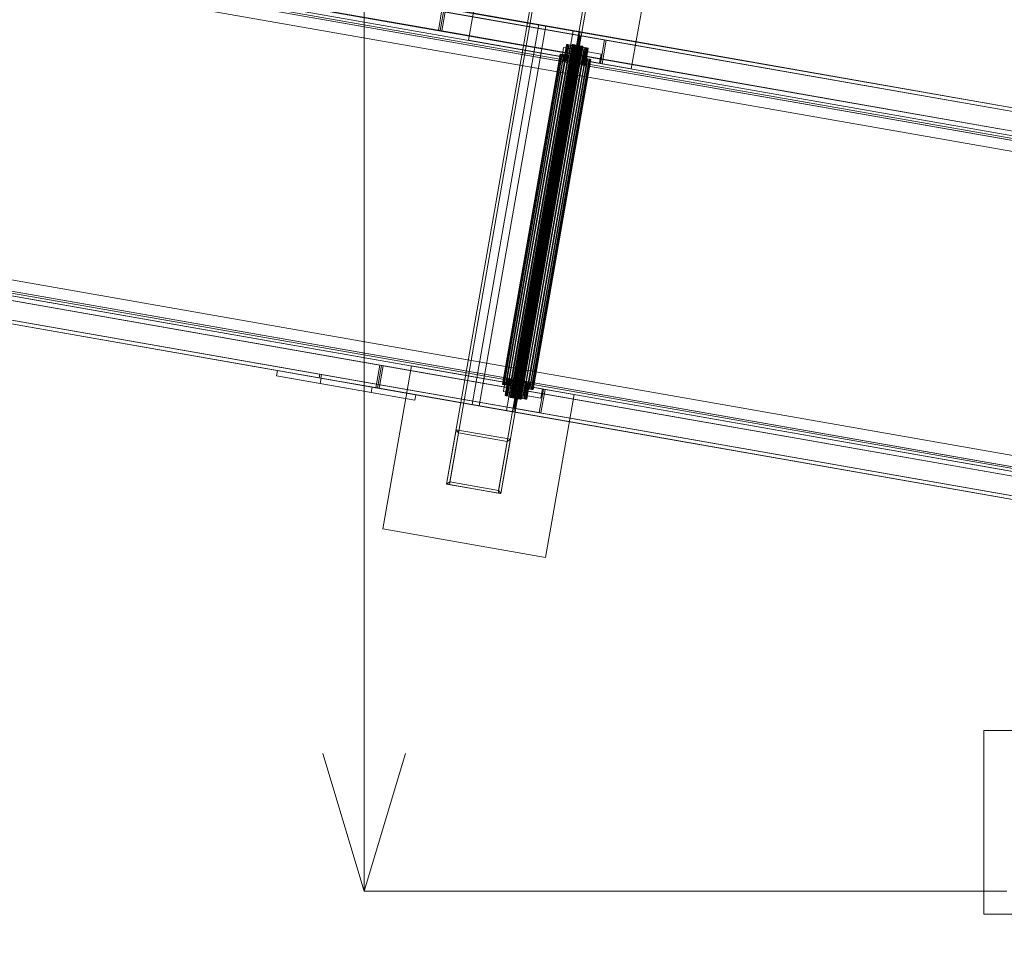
# Model space of a CAD drawing. Header units: millimetres. Extents: x -4395 to 65662, y -65530 to 6847.
# Tile 654 of 656: x 22675 to 23747, y -19548 to -18531. Entities that reach past the tile are written whole.
import ezdxf

# ---------------------------------------------------------------- set-up
doc = ezdxf.new("R2010")
doc.units = ezdxf.units.MM
for name, color, linetype, lineweight in [('COTAS_O', 1, 'Continuous', 0), ('superior_briquetadora', 7, 'Continuous', 0), ('superior_C07', 7, 'Continuous', 0)]:
    doc.layers.add(name, color=color, linetype=linetype, lineweight=lineweight)
doc.dimstyles.new('R19_100', dxfattribs={"dimtxt": 250, "dimasz": 150, "dimexe": 150, "dimexo": 80, "dimgap": 100, "dimtad": 1, "dimtih": 1, "dimtoh": 1, "dimdsep": 46, "dimcen": 0.09, "dimadec": 0, "dimazin": 0, "dimtfac": 1, "dimtdec": 4, "dimtofl": 0, "dimtmove": 0, "dimatfit": 3, "dimfxl": 1, "dimtolj": 1, "dimtzin": 0, "dimarcsym": 0})

# ---------------------------------------------------------------- blocks, each defined once
blk = doc.blocks.new('DIM_R33_39')
at = {"layer": 'COTAS_O'}
for p, q in [((23050.1, -17510), (23005.1, -17660)), ((23750.1, -17510), (23050.1, -17510)), ((23050.1, -19480), (23050.1, -17510)), ((23050.1, -17510), (23095.1, -17660)), ((23050.1, -19480), (23005.1, -19330)), ((23050.1, -19480), (23095.1, -19330)), ((23750.1, -19480), (23050.1, -19480))]:
    blk.add_line(p, q, dxfattribs=at)
blk.add_text('1970 O', height=250, rotation=90, dxfattribs=at).set_placement((22950.1, -18495))

msp = doc.modelspace()

# ---------------------------------------------------------------- linework, layer by layer
at = {"layer": 'superior_briquetadora'}
for p, q in [((23725.067, -19505), (23725.067, -19305)), ((23725.067, -19305), (23925.067, -19305)), ((23725.067, -19505), (23925.067, -19505))]:
    msp.add_line(p, q, dxfattribs=at)
at = {"layer": 'superior_C07'}
for p, q in [((26602.155, -19129.99), (19911.52, -17957.013)), ((19912.211, -17953.073), (26602.846, -19126.05)), ((26604.684, -19126.372), (19914.049, -17953.396)), ((19953.488, -17964.371), (26644.123, -19137.348)), ((26644.814, -19133.408), (19954.179, -17960.431)), ((19955.098, -17960.592), (26645.733, -19133.569)), ((26647.571, -19133.891), (19956.936, -17960.915)), ((26598.529, -19150.675), (19907.894, -17977.698)), ((19909.732, -17978.02), (26600.367, -19150.997)), ((26641.416, -19158.193), (19950.781, -17985.217)), ((19952.619, -17985.539), (26643.254, -19158.516)), ((20132.236, -17995.708), (26504.587, -19112.885)), ((26506.425, -19113.207), (20134.074, -17996.031)), ((20004.474, -18004.783), (26564.051, -19154.783)), ((26564.97, -19154.944), (20005.393, -18004.944)), ((20036.027, -18010.314), (26595.604, -19160.314)), ((26596.523, -19160.475), (20036.946, -18010.475)), ((26540.7, -19148.658), (20093.459, -18018.353)), ((20093.977, -18015.398), (26541.218, -19145.703)), ((20100.637, -18021.641), (26529.156, -19148.665)), ((26530.075, -19148.826), (20101.556, -18021.803)), ((20104.181, -18020.232), (26551.422, -19150.538)), ((26551.94, -19147.583), (20104.699, -18017.277)), ((26497.162, -19155.239), (20124.811, -18038.062)), ((20126.649, -18038.385), (26499, -19155.561)), ((19844.001, -18342.14), (26534.636, -19515.116)), ((26536.474, -19515.438), (19845.839, -18342.462)), ((19886.889, -18349.658), (26577.524, -19522.635)), ((26579.362, -19522.957), (19888.727, -18349.981)), ((26503.612, -19499.525), (19944.035, -18349.525)), ((19944.954, -18349.686), (26504.531, -19499.686)), ((26535.165, -19505.056), (19975.588, -18355.056)), ((19976.507, -18355.217), (26536.084, -19505.217)), ((23130.894, -18542.742), (22009.411, -18346.128)), ((22011.249, -18346.45), (23132.732, -18543.064)), ((19840.375, -18362.824), (26531.01, -19535.801)), ((26468.717, -19493.407), (20040.198, -18366.384)), ((20068.516, -18359.165), (26440.867, -19476.341)), ((26442.705, -19476.664), (20070.354, -18359.487)), ((26530.319, -19539.741), (19839.684, -18366.764)), ((19841.522, -18367.086), (26532.157, -19540.063)), ((19881.652, -18374.122), (26572.287, -19547.098)), ((26572.978, -19543.158), (19882.343, -18370.182)), ((26573.206, -19547.259), (19882.571, -18374.283)), ((19884.41, -18374.605), (26575.045, -19547.582)), ((26479.053, -19500.295), (20031.811, -18369.989)), ((20032.329, -18367.035), (26479.571, -19497.34)), ((20041.117, -18366.545), (26469.636, -19493.568)), ((20042.533, -18371.869), (26489.775, -19502.175)), ((26490.293, -19499.22), (20043.051, -18368.914)), ((23163.7, -18553.57), (23194.783, -18376.274)), ((26433.442, -19518.695), (20061.091, -18401.519)), ((20062.929, -18401.841), (26435.28, -19519.018)), ((23372.079, -18407.357), (23340.996, -18584.653)), ((23243.521, -18445.733), (23139.911, -19036.72)), ((23142.866, -19037.238), (23246.476, -18446.251)), ((23299.664, -18455.576), (23196.055, -19046.563)), ((23199.01, -19047.081), (23302.619, -18456.094)), ((24196.302, -18708.205), (23074.819, -18511.591)), ((23075.51, -18507.651), (24196.993, -18704.265)), ((23135.211, -18518.118), (23130.894, -18542.742)), ((23132.732, -18543.064), (23137.049, -18518.44)), ((23132.767, -18543.07), (23137.084, -18518.446)), ((23138.922, -18518.768), (23134.605, -18543.393)), ((23137.084, -18518.446), (24258.567, -18715.06)), ((23138.231, -18522.708), (24259.714, -18719.322)), ((24260.405, -18715.382), (23138.922, -18518.768)), ((23167.811, -18950.239), (23240.338, -18536.548)), ((23247.996, -18537.891), (23175.469, -18951.581)), ((23240.338, -18536.548), (23277.783, -18543.113)), ((23240.338, -18536.548), (23247.996, -18537.891)), ((23285.441, -18544.455), (23247.996, -18537.891)), ((23130.894, -18542.742), (23132.732, -18543.064)), ((24254.25, -18739.684), (23132.767, -18543.07)), ((23132.767, -18543.07), (23134.605, -18543.393)), ((23134.605, -18543.393), (24256.088, -18740.007)), ((23277.783, -18543.113), (23205.256, -18956.803)), ((23212.915, -18958.146), (23285.441, -18544.455)), ((23285.441, -18544.455), (23277.783, -18543.113)), ((23279.355, -18573.846), (23283.845, -18548.236)), ((23285.683, -18548.559), (23281.193, -18574.168)), ((23283.845, -18548.236), (23311.929, -18553.16)), ((23283.845, -18548.236), (23285.683, -18548.559)), ((23313.767, -18553.482), (23285.683, -18548.559)), ((23340.996, -18584.653), (23163.7, -18553.57)), ((23276.616, -18558.137), (23209.27, -18942.278)), ((23276.641, -18558.141), (23209.295, -18942.283)), ((23276.817, -18558.172), (23209.471, -18942.313)), ((23209.546, -18942.327), (23276.892, -18558.185)), ((23277.237, -18558.246), (23209.891, -18942.387)), ((23277.358, -18558.267), (23210.012, -18942.408)), ((23277.86, -18558.355), (23210.514, -18942.496)), ((23278.023, -18558.384), (23210.677, -18942.525)), ((23278.661, -18558.495), (23211.315, -18942.637)), ((23278.86, -18558.53), (23211.513, -18942.671)), ((23279.61, -18558.662), (23212.264, -18942.803)), ((23279.837, -18558.702), (23212.49, -18942.843)), ((23280.671, -18558.848), (23213.324, -18942.989)), ((23280.916, -18558.891), (23213.57, -18943.032)), ((23281.802, -18559.046), (23214.455, -18943.187)), ((23282.057, -18559.091), (23214.711, -18943.232)), ((23282.96, -18559.249), (23215.614, -18943.39)), ((23283.215, -18559.294), (23215.869, -18943.435)), ((23270.551, -18558.089), (23267.442, -18575.818)), ((23270.601, -18558.098), (23267.493, -18575.827)), ((23270.953, -18558.159), (23267.845, -18575.889)), ((23267.994, -18575.915), (23271.102, -18558.186)), ((23271.793, -18558.307), (23268.685, -18576.036)), ((23272.035, -18558.349), (23268.927, -18576.079)), ((23273.038, -18558.525), (23269.93, -18576.255)), ((23273.364, -18558.582), (23270.256, -18576.312)), ((23270.601, -18558.098), (23270.551, -18558.089)), ((23270.551, -18558.089), (23270.953, -18558.159)), ((23271.102, -18558.186), (23270.601, -18558.098)), ((23270.953, -18558.159), (23271.793, -18558.307)), ((23272.035, -18558.349), (23271.102, -18558.186)), ((23274.641, -18558.806), (23271.532, -18576.535)), ((23271.793, -18558.307), (23273.038, -18558.525)), ((23275.038, -18558.875), (23271.93, -18576.605)), ((23273.364, -18558.582), (23272.035, -18558.349)), ((23273.038, -18558.525), (23274.641, -18558.806)), ((23275.038, -18558.875), (23273.364, -18558.582)), ((23276.539, -18559.139), (23273.431, -18576.868)), ((23276.992, -18559.218), (23273.884, -18576.948)), ((23274.641, -18558.806), (23276.539, -18559.139)), ((23276.992, -18559.218), (23275.038, -18558.875)), ((23276.539, -18559.139), (23278.66, -18559.51)), ((23276.641, -18558.141), (23276.616, -18558.137)), ((23276.616, -18558.137), (23276.817, -18558.172)), ((23276.892, -18558.185), (23276.641, -18558.141)), ((23276.817, -18558.172), (23277.237, -18558.246)), ((23277.358, -18558.267), (23276.892, -18558.185)), ((23279.151, -18559.597), (23276.992, -18559.218)), ((23277.237, -18558.246), (23277.86, -18558.355)), ((23278.023, -18558.384), (23277.358, -18558.267)), ((23277.86, -18558.355), (23278.661, -18558.495)), ((23278.86, -18558.53), (23278.023, -18558.384)), ((23278.661, -18558.495), (23279.61, -18558.662)), ((23279.837, -18558.702), (23278.86, -18558.53)), ((23279.61, -18558.662), (23280.671, -18558.848)), ((23280.916, -18558.891), (23279.837, -18558.702)), ((23280.671, -18558.848), (23281.802, -18559.046)), ((23282.057, -18559.091), (23280.916, -18558.891)), ((23281.802, -18559.046), (23282.96, -18559.249)), ((23283.215, -18559.294), (23282.057, -18559.091)), ((23282.96, -18559.249), (23284.101, -18559.449)), ((23284.347, -18559.492), (23283.215, -18559.294)), ((23311.929, -18553.16), (23307.439, -18578.769)), ((23309.277, -18579.092), (23313.767, -18553.482)), ((23313.767, -18553.482), (23311.929, -18553.16)), ((23263.654, -18568.555), (23200.625, -18928.072)), ((23263.726, -18568.568), (23200.697, -18928.084)), ((23264.225, -18568.655), (23201.195, -18928.172)), ((23201.407, -18928.209), (23264.436, -18568.692)), ((23265.415, -18568.864), (23202.385, -18928.381)), ((23265.758, -18568.924), (23202.728, -18928.441)), ((23267.179, -18569.173), (23204.149, -18928.69)), ((23267.64, -18569.254), (23204.611, -18928.771)), ((23269.449, -18569.571), (23206.42, -18929.088)), ((23270.011, -18569.67), (23206.982, -18929.186)), ((23272.138, -18570.042), (23209.109, -18929.559)), ((23284.101, -18559.449), (23216.755, -18943.59)), ((23284.347, -18559.492), (23217, -18943.633)), ((23285.181, -18559.638), (23217.834, -18943.78)), ((23285.407, -18559.678), (23218.061, -18943.819)), ((23286.158, -18559.81), (23218.811, -18943.951)), ((23286.356, -18559.845), (23219.01, -18943.986)), ((23286.994, -18559.956), (23219.648, -18944.098)), ((23287.157, -18559.985), (23219.811, -18944.126)), ((23287.659, -18560.073), (23220.313, -18944.214)), ((23287.78, -18560.094), (23220.434, -18944.235)), ((23288.125, -18560.155), (23220.779, -18944.296)), ((23288.2, -18560.168), (23220.854, -18944.309)), ((23288.376, -18560.199), (23221.03, -18944.34)), ((23288.401, -18560.203), (23221.055, -18944.344)), ((23263.726, -18568.568), (23263.654, -18568.555)), ((23263.654, -18568.555), (23264.225, -18568.655)), ((23264.436, -18568.692), (23263.726, -18568.568)), ((23264.225, -18568.655), (23265.415, -18568.864)), ((23265.758, -18568.924), (23264.436, -18568.692)), ((23265.415, -18568.864), (23267.179, -18569.173)), ((23265.621, -18571.438), (23267.348, -18561.588)), ((23267.64, -18569.254), (23265.758, -18568.924)), ((23267.179, -18569.173), (23269.449, -18569.571)), ((23267.348, -18561.588), (23289.815, -18565.527)), ((23267.348, -18561.588), (23285.728, -18564.811)), ((23270.011, -18569.67), (23267.64, -18569.254)), ((23269.449, -18569.571), (23272.138, -18570.042)), ((23272.779, -18570.155), (23270.011, -18569.67)), ((23272.138, -18570.042), (23275.142, -18570.569)), ((23278.66, -18559.51), (23275.552, -18577.24)), ((23279.151, -18559.597), (23276.043, -18577.326)), ((23280.922, -18559.907), (23277.814, -18577.637)), ((23281.433, -18559.997), (23278.325, -18577.726)), ((23278.66, -18559.51), (23280.922, -18559.907)), ((23281.433, -18559.997), (23279.151, -18559.597)), ((23283.239, -18560.313), (23280.13, -18578.043)), ((23283.75, -18560.403), (23280.641, -18578.132)), ((23280.922, -18559.907), (23283.239, -18560.313)), ((23283.75, -18560.403), (23281.433, -18559.997)), ((23285.52, -18560.713), (23282.412, -18578.443)), ((23286.012, -18560.799), (23282.904, -18578.529)), ((23283.239, -18560.313), (23285.52, -18560.713)), ((23286.012, -18560.799), (23283.75, -18560.403)), ((23285.728, -18564.811), (23284.002, -18574.661)), ((23284.101, -18559.449), (23285.181, -18559.638)), ((23285.407, -18559.678), (23284.347, -18559.492)), ((23287.68, -18561.092), (23284.572, -18578.821)), ((23288.133, -18561.171), (23285.025, -18578.901)), ((23285.181, -18559.638), (23286.158, -18559.81)), ((23286.356, -18559.845), (23285.407, -18559.678)), ((23285.52, -18560.713), (23287.68, -18561.092)), ((23308.196, -18568.75), (23285.728, -18564.811)), ((23288.133, -18561.171), (23286.012, -18560.799)), ((23286.158, -18559.81), (23286.994, -18559.956)), ((23287.157, -18559.985), (23286.356, -18559.845)), ((23289.634, -18561.434), (23286.526, -18579.164)), ((23290.031, -18561.504), (23286.923, -18579.234)), ((23286.994, -18559.956), (23287.659, -18560.073)), ((23287.78, -18560.094), (23287.157, -18559.985)), ((23287.659, -18560.073), (23288.125, -18560.155)), ((23287.68, -18561.092), (23289.634, -18561.434)), ((23288.2, -18560.168), (23287.78, -18560.094)), ((23289.815, -18565.527), (23288.089, -18575.377)), ((23288.125, -18560.155), (23288.376, -18560.199)), ((23290.031, -18561.504), (23288.133, -18561.171)), ((23291.308, -18561.728), (23288.199, -18579.457)), ((23288.401, -18560.203), (23288.2, -18560.168)), ((23288.376, -18560.199), (23288.401, -18560.203)), ((23291.633, -18561.785), (23288.525, -18579.515)), ((23292.636, -18561.961), (23289.528, -18579.69)), ((23289.634, -18561.434), (23291.308, -18561.728)), ((23292.879, -18562.003), (23289.77, -18579.733)), ((23308.196, -18568.75), (23289.815, -18565.527)), ((23291.633, -18561.785), (23290.031, -18561.504)), ((23293.569, -18562.124), (23290.461, -18579.854)), ((23293.719, -18562.151), (23290.61, -18579.88)), ((23294.071, -18562.212), (23290.962, -18579.942)), ((23294.121, -18562.221), (23291.013, -18579.951)), ((23291.308, -18561.728), (23292.636, -18561.961)), ((23292.879, -18562.003), (23291.633, -18561.785)), ((23292.636, -18561.961), (23293.569, -18562.124)), ((23293.719, -18562.151), (23292.879, -18562.003)), ((23293.569, -18562.124), (23294.071, -18562.212)), ((23294.121, -18562.221), (23293.719, -18562.151)), ((23294.071, -18562.212), (23294.121, -18562.221)), ((23306.469, -18578.599), (23308.196, -18568.75)), ((23272.779, -18570.155), (23209.75, -18929.672)), ((23275.142, -18570.569), (23212.113, -18930.086)), ((23275.839, -18570.691), (23212.81, -18930.208)), ((23278.347, -18571.131), (23215.318, -18930.648)), ((23279.071, -18571.258), (23216.042, -18930.775)), ((23281.629, -18571.706), (23218.6, -18931.223)), ((23282.353, -18571.833), (23219.324, -18931.35)), ((23284.861, -18572.273), (23221.832, -18931.79)), ((23285.558, -18572.395), (23222.529, -18931.912)), ((23287.921, -18572.809), (23224.892, -18932.326)), ((23288.562, -18572.922), (23225.533, -18932.439)), ((23290.689, -18573.295), (23227.66, -18932.812)), ((23291.251, -18573.393), (23228.222, -18932.91)), ((23293.06, -18573.71), (23230.031, -18933.227)), ((23293.522, -18573.791), (23230.492, -18933.308)), ((23294.942, -18574.04), (23231.913, -18933.557)), ((23295.285, -18574.101), (23232.256, -18933.617)), ((23296.264, -18574.272), (23233.235, -18933.789)), ((23296.475, -18574.309), (23233.446, -18933.826)), ((23296.974, -18574.397), (23233.945, -18933.914)), ((23297.046, -18574.409), (23234.017, -18933.926)), ((23288.089, -18575.377), (23265.621, -18571.438)), ((23265.621, -18571.438), (23284.002, -18574.661)), ((23267.845, -18575.889), (23267.442, -18575.818)), ((23267.442, -18575.818), (23267.493, -18575.827)), ((23267.493, -18575.827), (23267.994, -18575.915)), ((23268.685, -18576.036), (23267.845, -18575.889)), ((23267.994, -18575.915), (23268.927, -18576.079)), ((23269.93, -18576.255), (23268.685, -18576.036)), ((23268.927, -18576.079), (23270.256, -18576.312)), ((23271.532, -18576.535), (23269.93, -18576.255)), ((23270.256, -18576.312), (23271.93, -18576.605)), ((23273.431, -18576.868), (23271.532, -18576.535)), ((23271.93, -18576.605), (23273.884, -18576.948)), ((23275.839, -18570.691), (23272.779, -18570.155)), ((23275.552, -18577.24), (23273.431, -18576.868)), ((23273.884, -18576.948), (23276.043, -18577.326)), ((23275.142, -18570.569), (23278.347, -18571.131)), ((23277.814, -18577.637), (23275.552, -18577.24)), ((23279.071, -18571.258), (23275.839, -18570.691)), ((23276.043, -18577.326), (23278.325, -18577.726)), ((23280.13, -18578.043), (23277.814, -18577.637)), ((23278.325, -18577.726), (23280.641, -18578.132)), ((23278.347, -18571.131), (23281.629, -18571.706)), ((23282.353, -18571.833), (23279.071, -18571.258)), ((23307.439, -18578.769), (23279.355, -18573.846)), ((23279.355, -18573.846), (23281.193, -18574.168)), ((23282.412, -18578.443), (23280.13, -18578.043)), ((23280.641, -18578.132), (23282.904, -18578.529)), ((23281.193, -18574.168), (23309.277, -18579.092)), ((23281.629, -18571.706), (23284.861, -18572.273)), ((23285.558, -18572.395), (23282.353, -18571.833)), ((23284.572, -18578.821), (23282.412, -18578.443)), ((23282.904, -18578.529), (23285.025, -18578.901)), ((23284.002, -18574.661), (23306.469, -18578.599)), ((23286.526, -18579.164), (23284.572, -18578.821)), ((23284.861, -18572.273), (23287.921, -18572.809)), ((23285.025, -18578.901), (23286.923, -18579.234)), ((23288.562, -18572.922), (23285.558, -18572.395)), ((23288.199, -18579.457), (23286.526, -18579.164)), ((23286.923, -18579.234), (23288.525, -18579.515)), ((23287.921, -18572.809), (23290.689, -18573.295)), ((23288.089, -18575.377), (23306.469, -18578.599)), ((23289.528, -18579.69), (23288.199, -18579.457)), ((23288.525, -18579.515), (23289.77, -18579.733)), ((23291.251, -18573.393), (23288.562, -18572.922)), ((23290.461, -18579.854), (23289.528, -18579.69)), ((23289.77, -18579.733), (23290.61, -18579.88)), ((23290.962, -18579.942), (23290.461, -18579.854)), ((23290.61, -18579.88), (23291.013, -18579.951)), ((23290.689, -18573.295), (23293.06, -18573.71)), ((23291.013, -18579.951), (23290.962, -18579.942)), ((23293.522, -18573.791), (23291.251, -18573.393)), ((23293.06, -18573.71), (23294.942, -18574.04)), ((23295.285, -18574.101), (23293.522, -18573.791)), ((23294.942, -18574.04), (23296.264, -18574.272)), ((23296.475, -18574.309), (23295.285, -18574.101)), ((23296.264, -18574.272), (23296.974, -18574.397)), ((23297.046, -18574.409), (23296.475, -18574.309)), ((23296.974, -18574.397), (23297.046, -18574.409)), ((23307.439, -18578.769), (23309.277, -18579.092)), ((21945.519, -18710.57), (23067.002, -18907.184)), ((23068.84, -18907.506), (21947.357, -18710.892)), ((23001.111, -18921.013), (21879.628, -18724.399)), ((21880.319, -18720.459), (23001.802, -18917.073)), ((23062.685, -18931.808), (21941.201, -18735.194)), ((21943.039, -18735.516), (23064.523, -18932.13)), ((23065.213, -18928.19), (21943.73, -18731.576)), ((22954.714, -18918.971), (22955.751, -18913.061)), ((22955.751, -18913.061), (23058.725, -18931.114)), ((22955.751, -18913.061), (23003.233, -18921.385)), ((23067.002, -18907.184), (23062.685, -18931.808)), ((23064.523, -18932.13), (23068.84, -18907.506)), ((23064.557, -18932.136), (23068.874, -18907.512)), ((23070.712, -18907.834), (23066.395, -18932.459)), ((23068.84, -18907.506), (23067.002, -18907.184)), ((23068.874, -18907.512), (24190.357, -19104.126)), ((23068.874, -18907.512), (23070.712, -18907.834)), ((23070.451, -19085.458), (23101.534, -18908.162)), ((24192.195, -19104.448), (23070.712, -18907.834)), ((23101.534, -18908.162), (23278.83, -18939.244)), ((23057.689, -18937.024), (22954.714, -18918.971)), ((22954.714, -18918.971), (23002.197, -18927.295)), ((23001.802, -18917.073), (23001.111, -18921.013)), ((23001.111, -18921.013), (23064.523, -18932.13)), ((23065.213, -18928.19), (23001.802, -18917.073)), ((23003.233, -18921.385), (23002.197, -18927.295)), ((23002.983, -18921.342), (23003.674, -18917.402)), ((24124.466, -19117.956), (23002.983, -18921.342)), ((23002.983, -18921.342), (23066.395, -18932.459)), ((23106.207, -18939.438), (23003.233, -18921.385)), ((23003.674, -18917.402), (24125.157, -19114.016)), ((23003.674, -18917.402), (23067.086, -18928.519)), ((23206.658, -18922.531), (23203.55, -18940.26)), ((23206.708, -18922.539), (23203.6, -18940.269)), ((23207.061, -18922.601), (23203.952, -18940.331)), ((23204.102, -18940.357), (23207.21, -18922.627)), ((23207.901, -18922.748), (23204.792, -18940.478)), ((23208.143, -18922.791), (23205.035, -18940.52)), ((23209.146, -18922.967), (23206.038, -18940.696)), ((23209.472, -18923.024), (23206.363, -18940.753)), ((23206.708, -18922.539), (23206.658, -18922.531)), ((23206.658, -18922.531), (23207.061, -18922.601)), ((23207.21, -18922.627), (23206.708, -18922.539)), ((23207.061, -18922.601), (23207.901, -18922.748)), ((23208.143, -18922.791), (23207.21, -18922.627)), ((23210.748, -18923.248), (23207.64, -18940.977)), ((23207.901, -18922.748), (23209.146, -18922.967)), ((23211.145, -18923.317), (23208.037, -18941.047)), ((23209.472, -18923.024), (23208.143, -18922.791)), ((23209.146, -18922.967), (23210.748, -18923.248)), ((23211.145, -18923.317), (23209.472, -18923.024)), ((23212.646, -18923.58), (23209.538, -18941.31)), ((23213.099, -18923.66), (23209.991, -18941.389)), ((23210.748, -18923.248), (23212.646, -18923.58)), ((23213.099, -18923.66), (23211.145, -18923.317)), ((23212.646, -18923.58), (23214.767, -18923.952)), ((23215.259, -18924.038), (23213.099, -18923.66)), ((23002.197, -18927.295), (23105.171, -18945.348)), ((23058.725, -18931.114), (23057.689, -18937.024)), ((23106.207, -18939.438), (23058.725, -18931.114)), ((23062.685, -18931.808), (23064.523, -18932.13)), ((23064.523, -18932.13), (23065.213, -18928.19)), ((24186.04, -19128.751), (23064.557, -18932.136)), ((23064.557, -18932.136), (23066.395, -18932.459)), ((23067.086, -18928.519), (23066.395, -18932.459)), ((23066.395, -18932.459), (24187.878, -19129.073)), ((24188.569, -19125.133), (23067.086, -18928.519)), ((23201.195, -18928.172), (23200.625, -18928.072)), ((23200.625, -18928.072), (23200.697, -18928.084)), ((23200.697, -18928.084), (23201.407, -18928.209)), ((23202.385, -18928.381), (23201.195, -18928.172)), ((23201.407, -18928.209), (23202.728, -18928.441)), ((23201.729, -18935.88), (23203.456, -18926.03)), ((23204.149, -18928.69), (23202.385, -18928.381)), ((23202.728, -18928.441), (23204.611, -18928.771)), ((23203.456, -18926.03), (23225.923, -18929.969)), ((23203.456, -18926.03), (23221.836, -18929.252)), ((23206.42, -18929.088), (23204.149, -18928.69)), ((23204.611, -18928.771), (23206.982, -18929.186)), ((23209.109, -18929.559), (23206.42, -18929.088)), ((23206.982, -18929.186), (23209.75, -18929.672)), ((23212.113, -18930.086), (23209.109, -18929.559)), ((23209.75, -18929.672), (23212.81, -18930.208)), ((23214.767, -18923.952), (23211.659, -18941.682)), ((23215.318, -18930.648), (23212.113, -18930.086)), ((23215.259, -18924.038), (23212.151, -18941.768)), ((23212.7, -18954.047), (23217.19, -18928.438)), ((23212.81, -18930.208), (23216.042, -18930.775)), ((23217.03, -18924.349), (23213.921, -18942.078)), ((23217.541, -18924.438), (23214.432, -18942.168)), ((23219.028, -18928.76), (23214.538, -18954.369)), ((23214.767, -18923.952), (23217.03, -18924.349)), ((23217.541, -18924.438), (23215.259, -18924.038)), ((23218.6, -18931.223), (23215.318, -18930.648)), ((23216.042, -18930.775), (23219.324, -18931.35)), ((23219.346, -18924.755), (23216.238, -18942.484)), ((23219.857, -18924.845), (23216.749, -18942.574)), ((23217.03, -18924.349), (23219.346, -18924.755)), ((23217.19, -18928.438), (23245.273, -18933.361)), ((23217.19, -18928.438), (23219.028, -18928.76)), ((23219.857, -18924.845), (23217.541, -18924.438)), ((23221.628, -18925.155), (23218.52, -18942.885)), ((23221.832, -18931.79), (23218.6, -18931.223)), ((23222.119, -18925.241), (23219.011, -18942.971)), ((23247.111, -18933.684), (23219.028, -18928.76)), ((23219.324, -18931.35), (23222.529, -18931.912)), ((23219.346, -18924.755), (23221.628, -18925.155)), ((23222.119, -18925.241), (23219.857, -18924.845)), ((23221.836, -18929.252), (23220.109, -18939.102)), ((23223.787, -18925.534), (23220.679, -18943.263)), ((23224.24, -18925.613), (23221.132, -18943.343)), ((23221.628, -18925.155), (23223.787, -18925.534)), ((23224.892, -18932.326), (23221.832, -18931.79)), ((23244.303, -18933.191), (23221.836, -18929.252)), ((23224.24, -18925.613), (23222.119, -18925.241)), ((23222.529, -18931.912), (23225.533, -18932.439)), ((23225.741, -18925.876), (23222.633, -18943.606)), ((23226.138, -18925.946), (23223.03, -18943.675)), ((23223.787, -18925.534), (23225.741, -18925.876)), ((23225.923, -18929.969), (23224.196, -18939.819)), ((23226.138, -18925.946), (23224.24, -18925.613)), ((23227.415, -18926.17), (23224.307, -18943.899)), ((23227.741, -18926.227), (23224.633, -18943.956)), ((23227.66, -18932.812), (23224.892, -18932.326)), ((23225.533, -18932.439), (23228.222, -18932.91)), ((23228.744, -18926.402), (23225.636, -18944.132)), ((23225.741, -18925.876), (23227.415, -18926.17)), ((23228.986, -18926.445), (23225.878, -18944.175)), ((23244.303, -18933.191), (23225.923, -18929.969)), ((23227.741, -18926.227), (23226.138, -18925.946)), ((23229.677, -18926.566), (23226.569, -18944.296)), ((23229.826, -18926.592), (23226.718, -18944.322)), ((23230.178, -18926.654), (23227.07, -18944.384)), ((23230.229, -18926.663), (23227.12, -18944.392)), ((23227.415, -18926.17), (23228.744, -18926.402)), ((23230.031, -18933.227), (23227.66, -18932.812)), ((23228.986, -18926.445), (23227.741, -18926.227)), ((23228.222, -18932.91), (23230.492, -18933.308)), ((23228.744, -18926.402), (23229.677, -18926.566)), ((23229.826, -18926.592), (23228.986, -18926.445)), ((23229.677, -18926.566), (23230.178, -18926.654)), ((23230.229, -18926.663), (23229.826, -18926.592)), ((23231.913, -18933.557), (23230.031, -18933.227)), ((23230.178, -18926.654), (23230.229, -18926.663)), ((23230.492, -18933.308), (23232.256, -18933.617)), ((23233.235, -18933.789), (23231.913, -18933.557)), ((23232.256, -18933.617), (23233.446, -18933.826)), ((23233.945, -18933.914), (23233.235, -18933.789)), ((23233.446, -18933.826), (23234.017, -18933.926)), ((23234.017, -18933.926), (23233.945, -18933.914)), ((23245.273, -18933.361), (23240.784, -18958.971)), ((23242.576, -18943.041), (23244.303, -18933.191)), ((23242.622, -18959.293), (23247.111, -18933.684)), ((23247.111, -18933.684), (23245.273, -18933.361)), ((23057.689, -18937.024), (23105.171, -18945.348)), ((23105.171, -18945.348), (23106.207, -18939.438)), ((23224.196, -18939.819), (23201.729, -18935.88)), ((23201.729, -18935.88), (23220.109, -18939.102)), ((23203.952, -18940.331), (23203.55, -18940.26)), ((23203.55, -18940.26), (23203.6, -18940.269)), ((23203.6, -18940.269), (23204.102, -18940.357)), ((23204.792, -18940.478), (23203.952, -18940.331)), ((23204.102, -18940.357), (23205.035, -18940.52)), ((23206.038, -18940.696), (23204.792, -18940.478)), ((23205.035, -18940.52), (23206.363, -18940.753)), ((23207.64, -18940.977), (23206.038, -18940.696)), ((23206.363, -18940.753), (23208.037, -18941.047)), ((23209.538, -18941.31), (23207.64, -18940.977)), ((23208.037, -18941.047), (23209.991, -18941.389)), ((23209.471, -18942.313), (23209.27, -18942.278)), ((23209.27, -18942.278), (23209.295, -18942.283)), ((23209.295, -18942.283), (23209.546, -18942.327)), ((23209.891, -18942.387), (23209.471, -18942.313)), ((23211.659, -18941.682), (23209.538, -18941.31)), ((23209.546, -18942.327), (23210.012, -18942.408)), ((23210.514, -18942.496), (23209.891, -18942.387)), ((23209.991, -18941.389), (23212.151, -18941.768)), ((23210.012, -18942.408), (23210.677, -18942.525)), ((23211.315, -18942.637), (23210.514, -18942.496)), ((23210.677, -18942.525), (23211.513, -18942.671)), ((23212.264, -18942.803), (23211.315, -18942.637)), ((23211.513, -18942.671), (23212.49, -18942.843)), ((23213.921, -18942.078), (23211.659, -18941.682)), ((23212.151, -18941.768), (23214.432, -18942.168)), ((23213.324, -18942.989), (23212.264, -18942.803)), ((23212.49, -18942.843), (23213.57, -18943.032)), ((23214.455, -18943.187), (23213.324, -18942.989)), ((23213.57, -18943.032), (23214.711, -18943.232)), ((23216.238, -18942.484), (23213.921, -18942.078)), ((23214.432, -18942.168), (23216.749, -18942.574)), ((23215.614, -18943.39), (23214.455, -18943.187)), ((23214.711, -18943.232), (23215.869, -18943.435)), ((23216.755, -18943.59), (23215.614, -18943.39)), ((23215.869, -18943.435), (23217, -18943.633)), ((23218.52, -18942.885), (23216.238, -18942.484)), ((23216.749, -18942.574), (23219.011, -18942.971)), ((23217.834, -18943.78), (23216.755, -18943.59)), ((23217, -18943.633), (23218.061, -18943.819)), ((23218.811, -18943.951), (23217.834, -18943.78)), ((23218.061, -18943.819), (23219.01, -18943.986)), ((23220.679, -18943.263), (23218.52, -18942.885)), ((23219.648, -18944.098), (23218.811, -18943.951)), ((23219.01, -18943.986), (23219.811, -18944.126)), ((23219.011, -18942.971), (23221.132, -18943.343)), ((23220.313, -18944.214), (23219.648, -18944.098)), ((23219.811, -18944.126), (23220.434, -18944.235)), ((23220.109, -18939.102), (23242.576, -18943.041)), ((23220.779, -18944.296), (23220.313, -18944.214)), ((23220.434, -18944.235), (23220.854, -18944.309)), ((23222.633, -18943.606), (23220.679, -18943.263)), ((23221.03, -18944.34), (23220.779, -18944.296)), ((23220.854, -18944.309), (23221.055, -18944.344)), ((23221.055, -18944.344), (23221.03, -18944.34)), ((23221.132, -18943.343), (23223.03, -18943.675)), ((23224.307, -18943.899), (23222.633, -18943.606)), ((23223.03, -18943.675), (23224.633, -18943.956)), ((23224.196, -18939.819), (23242.576, -18943.041)), ((23225.636, -18944.132), (23224.307, -18943.899)), ((23224.633, -18943.956), (23225.878, -18944.175)), ((23226.569, -18944.296), (23225.636, -18944.132)), ((23225.878, -18944.175), (23226.718, -18944.322)), ((23227.07, -18944.384), (23226.569, -18944.296)), ((23226.718, -18944.322), (23227.12, -18944.392)), ((23227.12, -18944.392), (23227.07, -18944.384)), ((23278.83, -18939.244), (23247.747, -19116.54)), ((23205.256, -18956.803), (23167.811, -18950.239)), ((23167.811, -18950.239), (23175.469, -18951.581)), ((23175.469, -18951.581), (23212.915, -18958.146)), ((23240.784, -18958.971), (23212.7, -18954.047)), ((23212.7, -18954.047), (23214.538, -18954.369)), ((23214.538, -18954.369), (23242.622, -18959.293)), ((23205.256, -18956.803), (23212.915, -18958.146)), ((23240.784, -18958.971), (23242.622, -18959.293)), ((23150.272, -18977.621), (23139.911, -19036.72)), ((23152.709, -18981.094), (23143.384, -19034.283)), ((23209.371, -18987.982), (23150.272, -18977.621)), ((23152.709, -18981.094), (23150.272, -18977.621)), ((23205.898, -18990.419), (23152.709, -18981.094)), ((23199.01, -19047.081), (23209.371, -18987.982)), ((23209.371, -18987.982), (23205.898, -18990.419)), ((23196.573, -19043.608), (23205.898, -18990.419)), ((23143.384, -19034.283), (23139.911, -19036.72)), ((23139.911, -19036.72), (23199.01, -19047.081)), ((23139.911, -19036.72), (23142.866, -19037.238)), ((23196.055, -19046.563), (23142.866, -19037.238)), ((23143.384, -19034.283), (23196.573, -19043.608)), ((23196.055, -19046.563), (23199.01, -19047.081)), ((23196.573, -19043.608), (23199.01, -19047.081)), ((23247.747, -19116.54), (23070.451, -19085.458))]:
    msp.add_line(p, q, dxfattribs=at)

# ---------------------------------------------------------------- dimensions: what is measured, and where the dimension line sits
at = {"layer": 'COTAS_O'}
dim = msp.add_aligned_dim(p1=(23750.067, -19480), p2=(23750.067, -17510), distance=700, text='<> O', dimstyle='R19_100', dxfattribs=at)
dim.commit()
dim.dimension.update_dxf_attribs({"geometry": 'DIM_R33_39', "text_midpoint": (23050.067, -18495)})

doc.saveas('drawing.dxf')
